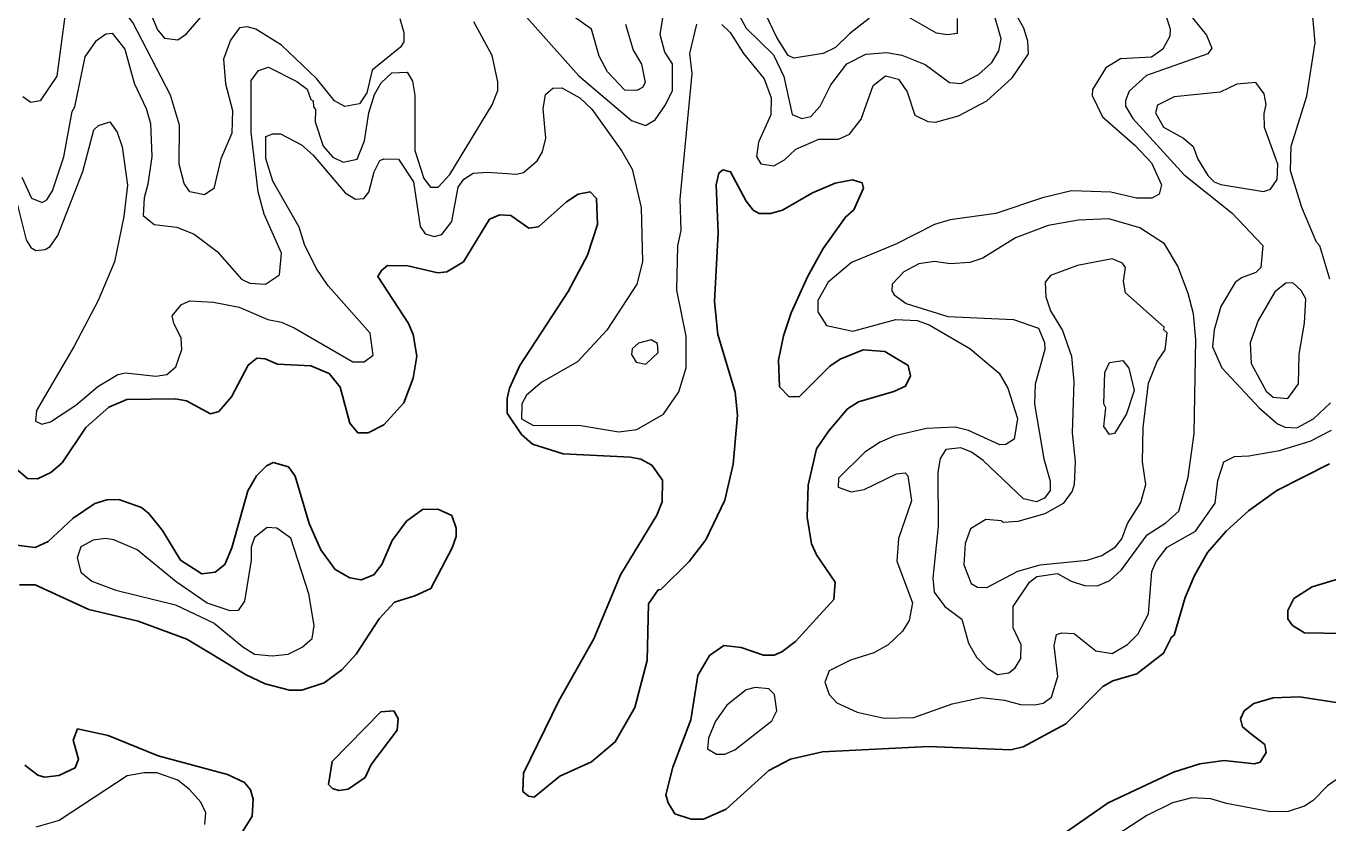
# Model space of a CAD drawing. Extents: x 763.2 to 816.8, y 7896.5 to 7952.7.
# Drawn here: x 785.751 to 789.67, y 7939.07 to 7941.468 of the extents above; entities that cross this region are included whole.
import ezdxf

# ---------------------------------------------------------------- set-up
doc = ezdxf.new("R2010")
doc.units = 0
doc.header["$LTSCALE"] = 0.064
doc.layers.add('1', color=7, linetype='Continuous', lineweight=25)
doc.layers.add('2', color=7, linetype='Continuous', lineweight=13)

msp = doc.modelspace()

# ---------------------------------------------------------------- linework, layer by layer
at = {"layer": '1'}
for points in [[(786.47, 7940.4668), (786.5076, 7940.4505), (786.608, 7940.4455), (786.663, 7940.4224), (786.6964, 7940.3814), (786.725, 7940.2726), (786.7492, 7940.244), (786.7802, 7940.2437), (786.8274, 7940.2678), (786.8882, 7940.3346), (786.9158, 7940.4086), (786.9273, 7940.4743), (786.9163, 7940.54), (786.9015, 7940.5729), (786.8098, 7940.7139), (786.8204, 7940.7324), (786.8389, 7940.7475), (786.9003, 7940.7459), (786.9903, 7940.7252), (787.0175, 7940.7287), (787.0674, 7940.7583), (787.1461, 7940.8866), (787.1768, 7940.9003), (787.2105, 7940.8977), (787.264, 7940.86), (787.2934, 7940.864), (787.3775, 7940.9387), (787.4131, 7940.9616), (787.449, 7940.969), (787.4681, 7940.9491), (787.4714, 7940.8711), (787.4406, 7940.7782), (787.3828, 7940.6689), (787.2372, 7940.4469), (787.2065, 7940.3781), (787.1988, 7940.3468), (787.1994, 7940.3032), (787.2426, 7940.239), (787.2755, 7940.2094), (787.3677, 7940.1805), (787.5702, 7940.1707), (787.6014, 7940.1643), (787.6347, 7940.1463), (787.6669, 7940.1018), (787.666, 7940.0363), (787.6493, 7939.9957), (787.54, 7939.8163), (787.4603, 7939.6241), (787.3545, 7939.4373), (787.2482, 7939.2194), (787.2464, 7939.165), (787.2632, 7939.1501), (787.2803, 7939.1473), (787.3575, 7939.2107), (787.4526, 7939.254), (787.5245, 7939.3136), (787.5835, 7939.4174), (787.6204, 7939.5583), (787.6246, 7939.7288), (787.6537, 7939.7709), (787.6617, 7939.7728), (787.7471, 7939.8565), (787.7975, 7939.9214), (787.8544, 7940.0411), (787.8791, 7940.1496), (787.8922, 7940.2973), (787.8858, 7940.3658), (787.8334, 7940.54), (787.8233, 7940.6387), (787.8346, 7940.8457), (787.8282, 7940.9904), (787.8367, 7941.0253), (787.848, 7941.035), (787.8718, 7941.0293), (787.919, 7940.9412), (787.94, 7940.914), (787.9581, 7940.904), (787.9918, 7940.904), (788.028, 7940.9137), (788.1184, 7940.966), (788.1865, 7940.9947), (788.2384, 7941.0056), (788.2673, 7940.9964), (788.2716, 7940.9802), (788.2428, 7940.9151), (788.2176, 7940.8932), (788.1503, 7940.7987), (788.1046, 7940.7157), (788.0543, 7940.6049), (788.0308, 7940.5359), (788.0157, 7940.4627), (788.0187, 7940.3825), (788.0474, 7940.3527), (788.0783, 7940.3523), (788.1709, 7940.4443)], [(786.3056, 7940.3013), (786.3306, 7940.308), (786.3691, 7940.3524), (786.4195, 7940.4472), (786.4452, 7940.4682), (786.47, 7940.4668)], [(788.1709, 7940.4443), (788.2012, 7940.4659), (788.2704, 7940.4931), (788.336, 7940.4884), (788.4065, 7940.4463), (788.413, 7940.4158)], [(788.413, 7940.4158), (788.3983, 7940.3839), (788.3632, 7940.3681), (788.2572, 7940.3375), (788.2233, 7940.316), (788.1673, 7940.25), (788.1307, 7940.1955), (788.1048, 7940.0859), (788.1021, 7939.9903), (788.1154, 7939.9101), (788.1307, 7939.8769), (788.1862, 7939.7945), (788.182, 7939.7418), (788.067, 7939.6161), (788.0264, 7939.5849), (788.003, 7939.5748), (787.9703, 7939.5745), (787.9031, 7939.5975), (787.8514, 7939.6037), (787.8084, 7939.5738), (787.773, 7939.5137), (787.7522, 7939.3798), (787.6978, 7939.2375), (787.6771, 7939.1542), (787.684, 7939.1301), (787.7041, 7939.0978), (787.7526, 7939.0815), (787.7898, 7939.0817), (787.8587, 7939.1117), (787.9863, 7939.2281), (788.0525, 7939.2623), (788.1486, 7939.2842), (788.4675, 7939.2999), (788.7149, 7939.2902), (788.7525, 7939.2986), (788.8805, 7939.3679), (788.9924, 7939.481), (789.0221, 7939.4974), (789.0943, 7939.519), (789.1752, 7939.5805), (789.1987, 7939.6286), (789.2074, 7939.635), (789.24, 7939.7486), (789.2682, 7939.815), (789.3073, 7939.8834), (789.3637, 7939.9481), (789.4311, 7940.0087), (789.5162, 7940.0698), (789.6748, 7940.151)], [(785.7149, 7940.1401), (785.7549, 7940.1069), (785.7853, 7940.1057), (785.8255, 7940.1244), (785.8592, 7940.1531), (785.9301, 7940.2596), (785.9997, 7940.3208), (786.0537, 7940.3441), (786.1996, 7940.3465), (786.2333, 7940.3403), (786.3056, 7940.3013)], [(785.7304, 7939.7861), (785.7783, 7939.7865), (785.9398, 7939.7126), (786.0878, 7939.6768), (786.2347, 7939.6233), (786.4133, 7939.5161), (786.47, 7939.4882), (786.5434, 7939.4698), (786.5809, 7939.4696), (786.648, 7939.4915), (786.7013, 7939.5306), (786.7441, 7939.578), (786.8138, 7939.6839), (786.8595, 7939.734), (786.9207, 7939.7531), (786.9688, 7939.7758), (787.033, 7939.8973), (787.0455, 7939.932), (787.0459, 7939.9573), (787.0323, 7939.995), (786.99, 7940.0146), (786.9441, 7940.013), (786.8964, 7939.9785), (786.8529, 7939.9196), (786.8222, 7939.8473), (786.7977, 7939.8162), (786.7593, 7939.8013), (786.7253, 7939.8073), (786.6813, 7939.8327), (786.6384, 7939.8917), (786.6033, 7939.9705), (786.561, 7940.1134), (786.5406, 7940.1417), (786.4941, 7940.1546), (786.4742, 7940.1447), (786.444, 7940.1146), (786.4186, 7940.0692), (786.3698, 7939.8982), (786.3492, 7939.8481), (786.3204, 7939.8243), (786.28, 7939.8195), (786.2158, 7939.861), (786.1613, 7939.9497), (786.12, 7940.0006), (786.0977, 7940.0188), (786.0295, 7940.0428), (785.9934, 7940.0425), (785.9573, 7940.0307), (785.8929, 7939.9873), (785.8172, 7939.9168), (785.7783, 7939.8988), (785.706, 7939.9077)], [(789.7493, 7939.8187), (789.6222, 7939.7809), (789.5671, 7939.7451), (789.5489, 7939.7093), (789.5492, 7939.6846), (789.5637, 7939.6638), (789.5998, 7939.6417), (789.7174, 7939.6401)], [(789.8578, 7939.407), (789.5842, 7939.4494), (789.5053, 7939.4462), (789.4471, 7939.4296), (789.4181, 7939.4072), (789.4065, 7939.3836), (789.4127, 7939.3592), (789.4368, 7939.3386), (789.4798, 7939.3057), (789.4843, 7939.2814), (789.4661, 7939.2531), (789.4489, 7939.2476), (789.3578, 7939.2582), (789.2843, 7939.2474), (789.2054, 7939.2227), (789.0083, 7939.1306), (788.857, 7939.0256)], [(785.9052, 7939.3533), (785.8924, 7939.3187), (785.9084, 7939.2623), (785.8983, 7939.236), (785.8495, 7939.2126), (785.8064, 7939.2079)], [(786.3983, 7939.0371), (786.4311, 7939.0904), (786.4344, 7939.141), (786.4262, 7939.17), (786.408, 7939.1913), (786.3572, 7939.2154), (786.1479, 7939.2723), (785.9974, 7939.3328), (785.9052, 7939.3533)], [(785.8064, 7939.2079), (785.7864, 7939.2133), (785.7465, 7939.2437)]]:
    msp.add_lwpolyline(points, dxfattribs=at)
msp.add_lwpolyline([(786.7891, 7939.2453), (786.8682, 7939.3495), (786.8713, 7939.3838), (786.8574, 7939.4071), (786.819, 7939.4046), (786.6721, 7939.2553), (786.6616, 7939.1856), (786.673, 7939.1737), (786.6918, 7939.1672), (786.7204, 7939.172), (786.7714, 7939.2071)], close=True, dxfattribs=at)
at = {"layer": '2'}
for points in [[(786.2123, 7941.17), (786.185, 7941.26), (786.0716, 7941.4785), (785.9814, 7941.5969), (785.9415, 7941.6269), (785.9127, 7941.6229), (785.8912, 7941.5997), (785.8759, 7941.5662), (785.8428, 7941.3167), (785.7934, 7941.2425), (785.7647, 7941.2376), (785.7408, 7941.2548)], [(789.6753, 7940.7061), (789.6459, 7940.8062), (789.6359, 7940.8175), (789.5916, 7940.9221), (789.5571, 7941.0323), (789.559, 7941.1068), (789.6061, 7941.2567), (789.6312, 7941.4175), (789.6165, 7941.5869), (789.655, 7941.63), (789.7148, 7941.6254)], [(786.1019, 7941.5625), (786.1462, 7941.4566), (786.1676, 7941.4317), (786.2076, 7941.4268), (786.234, 7941.4447), (786.2885, 7941.5089)], [(787.8451, 7941.4721), (787.8706, 7941.4482), (787.9108, 7941.385), (787.9732, 7941.3092), (787.9939, 7941.2514), (787.9925, 7941.201), (787.9559, 7941.1182), (787.9501, 7941.0756), (787.9631, 7941.0533), (788.0014, 7941.0473), (788.0336, 7941.0651), (788.0682, 7941.0977), (788.1375, 7941.1274), (788.1961, 7941.1276), (788.2297, 7941.1429), (788.2649, 7941.1873), (788.301, 7941.2887), (788.3383, 7941.318), (788.3767, 7941.3084), (788.4036, 7941.2698), (788.4259, 7941.2002), (788.4652, 7941.1803), (788.4887, 7941.1787), (788.5579, 7941.1982), (788.6427, 7941.2427), (788.7194, 7941.3121), (788.7681, 7941.3846), (788.7663, 7941.4223), (788.7548, 7941.4618), (788.6964, 7941.5657)], [(787.2169, 7941.5399), (787.4146, 7941.3177), (787.5731, 7941.1834), (787.6153, 7941.1691), (787.6441, 7941.1858), (787.6761, 7941.2313), (787.6965, 7941.2738), (787.6969, 7941.3547), (787.6739, 7941.3889), (787.6592, 7941.4428), (787.6721, 7941.517)], [(788.2903, 7941.4914), (788.2293, 7941.4446), (788.1877, 7941.4037), (788.1503, 7941.3856), (788.0618, 7941.371), (788.0453, 7941.3791), (788.0111, 7941.4337), (787.9648, 7941.5302)], [(789.2263, 7941.537), (789.3044, 7941.4408), (789.3204, 7941.4013), (789.308, 7941.3846), (789.1233, 7941.3195), (789.0718, 7941.2716), (789.061, 7941.2442), (789.061, 7941.2271), (789.0827, 7941.1896), (789.2372, 7941.0201), (789.3807, 7940.9061), (789.4743, 7940.8072), (789.4685, 7940.7418), (789.4533, 7940.7266), (789.4093, 7940.7101), (789.3908, 7940.6964), (789.3471, 7940.6236), (789.3271, 7940.5539), (789.3221, 7940.5024), (789.3507, 7940.4391), (789.4634, 7940.3188), (789.5183, 7940.271), (789.5413, 7940.2613), (789.5763, 7940.2586), (789.6261, 7940.2861), (789.6773, 7940.3344)], [(786.2045, 7940.8627), (786.257, 7940.8415), (786.3256, 7940.7893), (786.3993, 7940.7061), (786.4248, 7940.6939), (786.4712, 7940.6908), (786.5133, 7940.719), (786.52, 7940.7844), (786.4678, 7940.9017), (786.4492, 7940.9694), (786.428, 7941.1489), (786.4283, 7941.3039), (786.4507, 7941.3342), (786.4803, 7941.3442), (786.5659, 7941.3015), (786.5969, 7941.2784), (786.6082, 7941.2472), (786.6153, 7941.2428), (786.6156, 7941.2247), (786.6219, 7941.2164), (786.6207, 7941.1798), (786.6448, 7941.1068), (786.6741, 7941.0737), (786.7055, 7941.0585), (786.747, 7941.0676), (786.7697, 7941.1226), (786.783, 7941.2072), (786.7996, 7941.2615), (786.8197, 7941.2967), (786.8516, 7941.3275), (786.8978, 7941.3292), (786.9138, 7941.3019), (786.921, 7941.2599), (786.9213, 7941.0931), (786.9484, 7941.0088), (786.9685, 7940.9829), (786.9909, 7940.9835), (787.0266, 7941.0212), (787.1543, 7941.231), (787.1705, 7941.2742), (787.1709, 7941.2996), (787.1541, 7941.3789), (787.0989, 7941.4802)], [(786.8762, 7941.4905), (786.8879, 7941.4486), (786.888, 7941.4206), (786.8783, 7941.4041), (786.7928, 7941.3354), (786.7763, 7941.2673), (786.7542, 7941.2342), (786.7101, 7941.2261), (786.6797, 7941.2426), (786.6246, 7941.3104), (786.52, 7941.4101), (786.442, 7941.459), (786.4163, 7941.4659), (786.3932, 7941.4622), (786.3659, 7941.4256), (786.345, 7941.3687), (786.3507, 7941.2941), (786.3722, 7941.2139), (786.3703, 7941.1456), (786.3365, 7941.068), (786.3162, 7940.9786)], [(787.5554, 7941.4738), (787.5784, 7941.3954), (787.6038, 7941.3537), (787.6145, 7941.2982), (787.6066, 7941.2826), (787.5892, 7941.2737), (787.5533, 7941.2752), (787.5012, 7941.3297), (787.476, 7941.377), (787.4527, 7941.4581), (787.398, 7941.4975)], [(787.8959, 7941.5032), (787.9186, 7941.4612), (788.0013, 7941.3816), (788.0318, 7941.3165), (788.0566, 7941.2022), (788.0859, 7941.19), (788.1128, 7941.1955), (788.1411, 7941.227), (788.1738, 7941.2908), (788.2216, 7941.3546), (788.2784, 7941.3836), (788.3416, 7941.3886), (788.3876, 7941.3803), (788.4572, 7941.3525), (788.5303, 7941.2976), (788.566, 7941.2953), (788.6182, 7941.3223), (788.6578, 7941.3578), (788.6793, 7941.3929), (788.6859, 7941.4297), (788.6633, 7941.5097)], [(789.1823, 7941.5005), (789.1953, 7941.4585), (789.1936, 7941.4377), (789.1733, 7941.3981), (789.1387, 7941.3741), (789.046, 7941.3688), (789.001, 7941.3417), (788.9608, 7941.2767), (788.9606, 7941.2588), (788.9918, 7941.1949), (789.0887, 7941.1094), (789.1384, 7941.0562), (789.1685, 7940.9903), (789.1616, 7940.9622), (789.1401, 7940.95), (789.0934, 7940.95), (789.0165, 7940.9681), (788.8975, 7940.9722), (788.8103, 7940.9513), (788.6703, 7940.9042), (788.533, 7940.8845), (788.4855, 7940.871), (788.3691, 7940.8113), (788.236, 7940.756), (788.1651, 7940.6968), (788.1339, 7940.6418), (788.1344, 7940.6078), (788.1607, 7940.5667), (788.2401, 7940.5498), (788.3691, 7940.5849), (788.4337, 7940.5816), (788.4698, 7940.5692), (788.5921, 7940.4972), (788.6799, 7940.4234), (788.7062, 7940.3783), (788.7352, 7940.287), (788.7251, 7940.2243), (788.7001, 7940.2083), (788.6818, 7940.2073), (788.5881, 7940.2512), (788.548, 7940.2612), (788.4617, 7940.2568), (788.3666, 7940.2348), (788.3219, 7940.2156), (788.2759, 7940.1861), (788.1964, 7940.1076), (788.1956, 7940.0799), (788.2349, 7940.066), (788.274, 7940.0736), (788.3712, 7940.1201)], [(788.5542, 7941.4903), (788.5535, 7941.4452), (788.525, 7941.4414), (788.4917, 7941.4462), (788.3794, 7941.5109)], [(785.738, 7941.0135), (785.7666, 7940.9496), (785.7994, 7940.9371), (785.8129, 7940.9447), (785.8303, 7940.9723), (785.8646, 7941.0746), (785.8892, 7941.2111), (785.8972, 7941.2252), (785.9282, 7941.375), (785.963, 7941.4248), (785.9905, 7941.4443), (786.0095, 7941.4463), (786.0482, 7941.3986), (786.0765, 7941.2961), (786.1123, 7941.2194), (786.1254, 7941.1751), (786.1288, 7941.0758)], [(787.7557, 7941.3249), (787.7494, 7941.3848), (787.7701, 7941.4731)], [(787.7375, 7940.5349), (787.7099, 7940.6729), (787.7132, 7940.8063), (787.7229, 7940.853), (787.7199, 7940.9465), (787.7557, 7941.3249)], [(785.9543, 7941.1558), (785.9686, 7941.1689), (786.0027, 7941.18), (786.0254, 7941.1484), (786.0397, 7941.1043), (786.0564, 7940.9894), (786.0449, 7940.895), (786.0173, 7940.7584), (785.9674, 7940.642), (785.8955, 7940.5047), (785.7821, 7940.3108), (785.7789, 7940.279), (785.798, 7940.2698), (785.8244, 7940.2769), (785.9001, 7940.3273), (785.9662, 7940.383), (786.0271, 7940.419), (786.05, 7940.4239), (786.1413, 7940.4144), (786.1742, 7940.4192), (786.2013, 7940.4428), (786.2192, 7940.4948), (786.2176, 7940.5301), (786.195, 7940.573), (786.1903, 7940.5957), (786.2188, 7940.6305), (786.2432, 7940.6407), (786.3154, 7940.6374), (786.3925, 7940.6215), (786.4783, 7940.5844), (786.5194, 7940.577), (786.5581, 7940.5594), (786.7346, 7940.4571), (786.7685, 7940.4573), (786.796, 7940.4778), (786.7861, 7940.544), (786.6602, 7940.6865), (786.6244, 7940.7394), (786.5891, 7940.8104), (786.5725, 7940.8629), (786.4936, 7941.0016), (786.4725, 7941.0693), (786.4726, 7941.1353), (786.4931, 7941.1436), (786.5166, 7941.1438), (786.5798, 7941.1106), (786.6153, 7941.0798), (786.7112, 7940.9661), (786.7427, 7940.9469), (786.7678, 7940.9486), (786.7824, 7940.9676), (786.7989, 7941.0291), (786.8161, 7941.063), (786.8277, 7941.0683), (786.8723, 7941.0677), (786.9172, 7940.9989), (786.9368, 7940.8646), (786.9526, 7940.8428), (786.9792, 7940.8351), (787.0028, 7940.8402), (787.0325, 7940.8798), (787.0515, 7940.9829), (787.0689, 7941.0069), (787.0967, 7941.0255), (787.1394, 7941.0287), (787.2267, 7941.0224), (787.2484, 7941.0273), (787.2894, 7941.0624), (787.3054, 7941.0897), (787.3152, 7941.1304), (787.3073, 7941.2185), (787.3147, 7941.2615), (787.3363, 7941.2814), (787.3636, 7941.2819), (787.4173, 7941.2523), (787.4541, 7941.2174), (787.5438, 7941.0913), (787.575, 7941.0371), (787.6029, 7940.922), (787.606, 7940.7585), (787.5894, 7940.6913), (787.4995, 7940.5523), (787.4111, 7940.4577), (787.303, 7940.3964), (787.257, 7940.3572), (787.2434, 7940.3312), (787.2417, 7940.2861), (787.2758, 7940.2664), (787.4206, 7940.2663), (787.5356, 7940.2466), (787.5896, 7940.2534), (787.6696, 7940.3004), (787.7163, 7940.3668), (787.7375, 7940.4395), (787.7375, 7940.5349)], [(786.3162, 7940.9786), (786.2875, 7940.96), (786.2438, 7940.9694), (786.2263, 7940.9937), (786.2112, 7941.0521), (786.2123, 7941.17)], [(785.7803, 7940.7922), (785.8085, 7940.7954), (785.8232, 7940.8044), (785.8459, 7940.8378), (785.9215, 7941.0299), (785.9543, 7941.1558)], [(786.1288, 7941.0758), (786.1174, 7940.9918), (786.1058, 7940.9509), (786.1032, 7940.8974), (786.1364, 7940.8712), (786.2045, 7940.8627)], [(785.7242, 7940.9326), (785.7507, 7940.8242), (785.7653, 7940.8012), (785.7803, 7940.7922)], [(788.3723, 7939.8572), (788.4197, 7939.7322), (788.4096, 7939.6794), (788.389, 7939.6474), (788.3458, 7939.6057), (788.3029, 7939.5817), (788.2325, 7939.5596), (788.1684, 7939.5277), (788.1554, 7939.4935), (788.1683, 7939.4568), (788.192, 7939.4312), (788.2523, 7939.4037), (788.3343, 7939.3855), (788.4238, 7939.3872), (788.5388, 7939.4283), (788.6269, 7939.4478), (788.6966, 7939.4395), (788.7444, 7939.4263), (788.7872, 7939.4249), (788.8128, 7939.4305), (788.8373, 7939.4486), (788.8566, 7939.5105), (788.8455, 7939.6033), (788.8526, 7939.6368), (788.8692, 7939.6418), (788.9061, 7939.6398), (788.9714, 7939.588), (789.0209, 7939.5793), (789.0668, 7939.6069), (789.0978, 7939.6381), (789.1296, 7939.6994), (789.1397, 7939.8263), (789.1527, 7939.8565), (789.1856, 7939.8996), (789.2715, 7939.9481), (789.3302, 7940.0323), (789.3386, 7940.1003), (789.3568, 7940.1561), (789.3889, 7940.1728), (789.4322, 7940.1744), (789.5242, 7940.1908), (789.6168, 7940.219), (789.6803, 7940.2516)], [(788.3712, 7940.1201), (788.3973, 7940.1233), (788.405, 7940.1144), (788.4162, 7940.0397), (788.3771, 7939.9261), (788.3723, 7939.8572)], [(786.2891, 7939.0655), (786.2914, 7939.1003), (786.277, 7939.132), (786.2429, 7939.1706), (786.2071, 7939.1984), (786.1446, 7939.221), (786.1059, 7939.221), (786.0553, 7939.2117), (785.8502, 7939.0768), (785.7804, 7939.0568)], [(790.3693, 7938.9576), (790.2696, 7939.0754), (790.2118, 7939.122), (790.156, 7939.1421), (790.0881, 7939.1356), (790.0172, 7939.116), (789.9406, 7939.1235), (789.9056, 7939.1486), (789.8488, 7939.2234), (789.8222, 7939.2356), (789.7609, 7939.2342), (789.7208, 7939.2175), (789.6689, 7939.1816), (789.626, 7939.1379), (789.5992, 7939.1207), (789.5505, 7939.1045), (789.4971, 7939.1036), (789.3642, 7939.1281), (789.317, 7939.1428), (789.2606, 7939.1452), (789.2021, 7939.1307), (789.1246, 7939.0919), (788.9894, 7939.0038)]]:
    msp.add_lwpolyline(points, dxfattribs=at)
for points in [[(789.4783, 7941.2052), (789.4845, 7941.2317), (789.4779, 7941.2637), (789.4528, 7941.298), (789.3962, 7941.2931), (789.346, 7941.2688), (789.2074, 7941.255), (789.1566, 7941.2294), (789.1511, 7941.207), (789.1746, 7941.1632), (789.235, 7941.1307), (789.2642, 7941.1056), (789.2781, 7941.0669), (789.3086, 7941.018), (789.3271, 7940.9995), (789.3475, 7940.9911), (789.4758, 7940.9699), (789.4968, 7940.9771), (789.5167, 7941.0062), (789.5191, 7941.052), (789.4789, 7941.1628)], [(789.2676, 7940.2421), (789.2726, 7940.525), (789.2648, 7940.6018), (789.2495, 7940.6631), (789.2181, 7940.7454), (789.1779, 7940.813), (789.1035, 7940.8612), (789.0107, 7940.8875), (788.9195, 7940.8842), (788.8275, 7940.8678), (788.7295, 7940.8302), (788.6308, 7940.7697), (788.5921, 7940.7565), (788.5323, 7940.7528), (788.4855, 7940.7593), (788.4381, 7940.7521), (788.3936, 7940.7281), (788.3579, 7940.6908), (788.3575, 7940.6714), (788.3644, 7940.6594), (788.4007, 7940.6327), (788.5253, 7940.5935), (788.7237, 7940.5847), (788.7984, 7940.5592), (788.817, 7940.516), (788.8173, 7940.4941), (788.7882, 7940.3903), (788.7865, 7940.3296), (788.815, 7940.1655), (788.834, 7940.0988), (788.8341, 7940.0703), (788.8165, 7940.0471), (788.793, 7940.0363), (788.7539, 7940.0453), (788.6323, 7940.1604), (788.5973, 7940.1857), (788.5651, 7940.1987), (788.5201, 7940.1934), (788.5025, 7940.1666), (788.4953, 7940.1252), (788.497, 7939.9616), (788.4807, 7939.806), (788.4843, 7939.7639), (788.5162, 7939.7215), (788.5674, 7939.6827), (788.5875, 7939.6107), (788.6117, 7939.5689), (788.6445, 7939.5354), (788.6753, 7939.5171), (788.7089, 7939.5221), (788.7287, 7939.5369), (788.745, 7939.5646), (788.7466, 7939.6056), (788.7222, 7939.6573), (788.7223, 7939.7209), (788.7716, 7939.7946), (788.7935, 7939.8112), (788.8562, 7939.8208), (788.8974, 7939.7973), (788.9398, 7939.7832), (788.9785, 7939.7849), (789.0133, 7939.799), (789.0485, 7939.8319), (789.1261, 7939.937), (789.1818, 7939.9725), (789.2213, 7940.0085), (789.2496, 7940.1103)], [(789.1135, 7940.2596), (789.1299, 7940.3928), (789.1561, 7940.4587), (789.1796, 7940.4937), (789.1856, 7940.5443), (789.1763, 7940.5537), (789.1769, 7940.5619), (789.0604, 7940.6651), (789.0543, 7940.7007), (789.0607, 7940.7418), (789.0519, 7940.7547), (789.0204, 7940.7672), (788.9165, 7940.7472), (788.8346, 7940.7168), (788.819, 7940.697), (788.8207, 7940.6532), (788.835, 7940.6109), (788.871, 7940.5517), (788.898, 7940.4743), (788.9046, 7940.3968), (788.8999, 7940.2443), (788.9094, 7940.1577), (788.9061, 7940.0881), (788.8996, 7940.0682), (788.8728, 7940.0311), (788.8175, 7940.0001), (788.7363, 7939.9768), (788.6921, 7939.9738), (788.6875, 7939.979), (788.6403, 7939.9834), (788.5942, 7939.9553), (788.5778, 7939.9104), (788.5743, 7939.8462), (788.5957, 7939.7902), (788.6146, 7939.7799), (788.6431, 7939.7784), (788.7364, 7939.8277), (788.8038, 7939.847), (788.9448, 7939.861), (788.9898, 7939.8743), (789.03, 7939.9005), (789.0491, 7939.9246), (789.0666, 7939.9707), (789.1067, 7940.034), (789.1214, 7940.088), (789.1118, 7940.157)], [(789.5998, 7940.5737), (789.603, 7940.6468), (789.5894, 7940.6726), (789.5646, 7940.6952), (789.5431, 7940.6945), (789.5106, 7940.6684), (789.4595, 7940.5821), (789.4355, 7940.5145), (789.4389, 7940.4529), (789.4844, 7940.3688), (789.5051, 7940.3515), (789.5491, 7940.3473), (789.5815, 7940.3915), (789.5834, 7940.4809)], [(787.6537, 7940.4857), (787.6513, 7940.513), (787.6325, 7940.5239), (787.5943, 7940.5139), (787.5755, 7940.4963), (787.5737, 7940.4792), (787.5869, 7940.4563), (787.6165, 7940.4504)], [(788.9986, 7940.4254), (789.012, 7940.4553), (789.0524, 7940.4616), (789.0707, 7940.4382), (789.0865, 7940.3712), (789.064, 7940.3008), (789.0277, 7940.242), (789.0121, 7940.2387), (788.9951, 7940.2628), (789.0016, 7940.3192), (788.9952, 7940.3313)], [(786.6019, 7939.7592), (786.5479, 7939.9268), (786.5059, 7939.9573), (786.4767, 7939.9591), (786.4381, 7939.9287), (786.4281, 7939.9), (786.4279, 7939.8611), (786.4085, 7939.7372), (786.3896, 7939.709), (786.365, 7939.7078), (786.2954, 7939.7311), (786.2023, 7939.7951), (786.0855, 7939.892), (786.0153, 7939.9223), (785.9893, 7939.926), (785.9526, 7939.9209), (785.9155, 7939.901), (785.904, 7939.8677), (785.9156, 7939.8245), (785.9483, 7939.7979), (786.0208, 7939.7705), (786.2005, 7939.7258), (786.3168, 7939.671), (786.4028, 7939.5995), (786.4387, 7939.5778), (786.492, 7939.5727), (786.5397, 7939.5779), (786.5818, 7939.5987), (786.6119, 7939.6248), (786.6184, 7939.6639)], [(787.9959, 7939.3774), (788.0105, 7939.4077), (788.0034, 7939.4567), (787.9867, 7939.4739), (787.9459, 7939.4772), (787.9187, 7939.4708), (787.8601, 7939.424), (787.8263, 7939.3759), (787.8052, 7939.3246), (787.802, 7939.2925), (787.8296, 7939.277), (787.8544, 7939.2771), (787.8847, 7939.2897)]]:
    msp.add_lwpolyline(points, close=True, dxfattribs=at)

doc.saveas('drawing.dxf')
